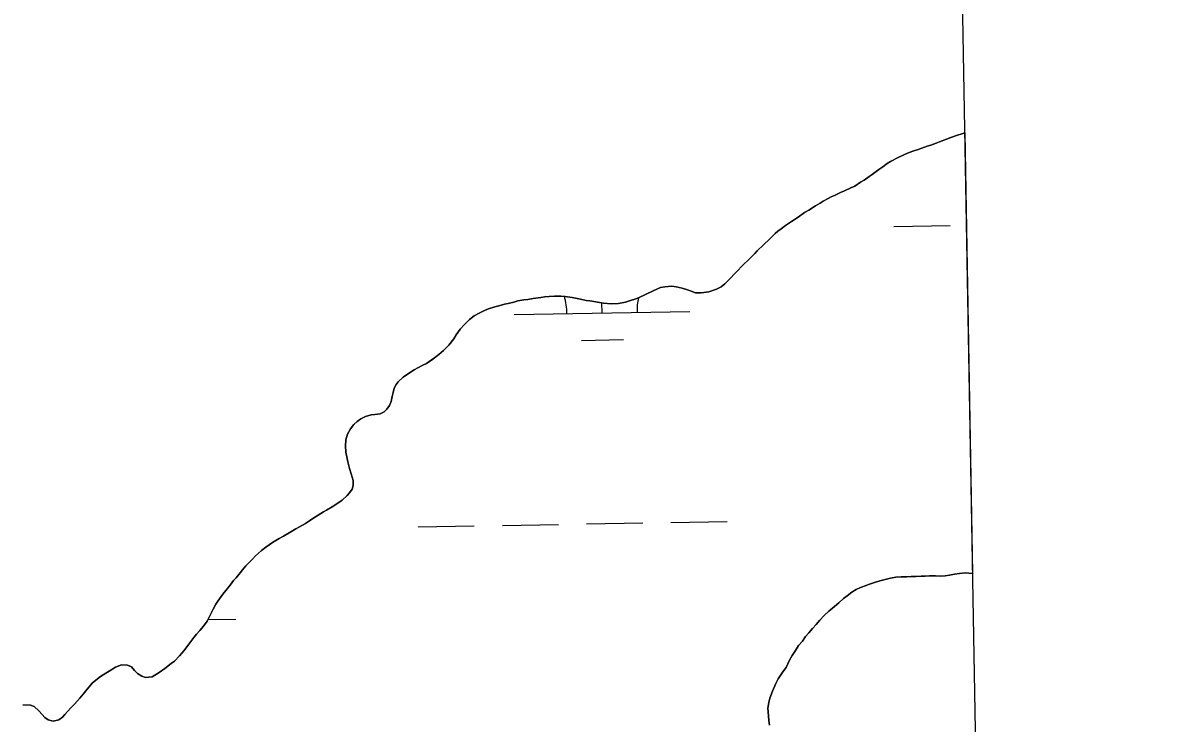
# Model space of a CAD drawing. Extents: x 3887375 to 3925618, y 296674 to 322633.
# Drawn here: x 3922768 to 3923418, y 314131 to 314530 of the extents above; entities that cross this region are included whole.
import ezdxf

# ---------------------------------------------------------------- set-up
doc = ezdxf.new("R2010")
doc.units = 0
for name, color, linetype in [('V-GRID-FRAM', 7, 'Continuous'), ('V-GRID-MAJR', 7, 'Continuous'), ('V-TOPO-SHOR', 7, 'Continuous'), ('V-WETL-SWMP', 7, 'Continuous')]:
    doc.layers.add(name, color=color, linetype=linetype)

msp = doc.modelspace()

# ---------------------------------------------------------------- linework, layer by layer
at = {"layer": 'V-GRID-FRAM'}
msp.add_lwpolyline([(3891343.33, 320285.84), (3923192.81, 320832.52), (3923512.79, 302652.88), (3891647.44, 302105.93), (3891343.33, 320285.84)], dxfattribs=at)
at = {"layer": 'V-GRID-MAJR'}
msp.add_spline([(3891444.7, 314225.88), (3896753.86, 314315.07), (3902063.01, 314405.04), (3907372.14, 314495.79), (3912681.27, 314587.3), (3917990.38, 314679.59), (3923299.47, 314772.65)], degree=3, dxfattribs=at)
at = {"layer": 'V-TOPO-SHOR'}
for points in [[(3923304.85, 314466.92), (3923303.23, 314466.33), (3923300.75, 314465.53), (3923296.9, 314464.2), (3923294.58, 314463.4), (3923290.48, 314461.81), (3923288.6, 314461.02), (3923285.52, 314459.95), (3923283.55, 314459.24), (3923280.47, 314458.18), (3923278.42, 314457.38), (3923275.25, 314456.4), (3923272.25, 314455.25), (3923270.2, 314454.37), (3923266.87, 314452.87), (3923262.52, 314450.5), (3923260.72, 314449.37), (3923258.17, 314447.62), (3923255.86, 314445.96), (3923252.2, 314443.17), (3923250.5, 314441.95), (3923247.6, 314440.03), (3923245.55, 314438.72), (3923242.22, 314436.62), (3923240, 314435.57), (3923236.41, 314433.81), (3923234.19, 314432.84), (3923231.02, 314431.43), (3923228.89, 314430.46), (3923227.01, 314429.58), (3923224.28, 314427.92), (3923222.48, 314426.87), (3923219.93, 314425.3), (3923216, 314422.93), (3923213.61, 314421.45), (3923209.95, 314418.91), (3923206.28, 314416.47), (3923202.7, 314414.11), (3923200.23, 314412.19), (3923198.44, 314410.8), (3923196.91, 314409.49), (3923193.68, 314406.36), (3923190.19, 314403.15), (3923186.7, 314399.67), (3923185.26, 314398.2), (3923183.05, 314395.94), (3923181.52, 314394.37), (3923179.14, 314392.12), (3923177.62, 314390.47), (3923175.92, 314388.73), (3923173.45, 314386.21), (3923171.93, 314384.56), (3923169.8, 314382.39), (3923168.27, 314380.83), (3923166.06, 314379.17)], [(3923166.06, 314379.17), (3923163.49, 314377.77), (3923159.04, 314376.34), (3923154.75, 314375.7), (3923151.49, 314375.83), (3923149.07, 314376.67), (3923147.01, 314377.41), (3923143.99, 314378.41), (3923140.54, 314379.23), (3923138.13, 314379.64), (3923134.01, 314379.25), (3923131.53, 314378.71), (3923127.43, 314376.94), (3923123.07, 314374.83), (3923119.39, 314373.16), (3923117.51, 314372.28), (3923114.6, 314371.3), (3923111.69, 314370.41), (3923107.58, 314369.59), (3923103.54, 314369.46), (3923099.07, 314369.84), (3923096.92, 314370.16), (3923093.65, 314370.73), (3923091.41, 314371.13), (3923089.17, 314371.45), (3923085.98, 314372.1), (3923081.33, 314373.17), (3923077.21, 314373.73), (3923074.8, 314373.78), (3923071.19, 314373.83), (3923068.19, 314373.62), (3923065.44, 314373.42), (3923063.38, 314373.06), (3923059.09, 314372.49), (3923056.01, 314372.03), (3923053.78, 314371.75), (3923050.26, 314371.11), (3923048.03, 314370.48), (3923044.78, 314369.76), (3923042.72, 314369.22), (3923039.47, 314368.41), (3923037.24, 314367.7), (3923033.65, 314366.54), (3923031.34, 314365.66), (3923028.26, 314364.08), (3923025.53, 314362.59), (3923022.8, 314360.58), (3923020, 314357.8), (3923017.45, 314355.03), (3923015.17, 314351.82), (3923013.9, 314349.58), (3923011.02, 314346.02), (3923008.05, 314342.89), (3923005.33, 314340.54), (3923002.85, 314338.63), (3923001.06, 314337.41), (3922998.25, 314335.57), (3922996.2, 314334.52), (3922993.3, 314332.94), (3922991.33, 314331.89), (3922988.69, 314330.23), (3922985.02, 314327.69), (3922982.22, 314325.09), (3922980.95, 314323.44), (3922979.94, 314321.45), (3922979.28, 314318.95), (3922978.79, 314316.71), (3922978.13, 314313.79), (3922977.21, 314311.63), (3922975.77, 314309.55), (3922974.24, 314307.99), (3922972.02, 314306.85), (3922968.94, 314306.39), (3922966.71, 314306.19), (3922963.54, 314305.29), (3922960.89, 314303.98), (3922958.84, 314302.49), (3922956.97, 314300.67), (3922954.94, 314298.33), (3922953.34, 314295.22), (3922952.43, 314291.94), (3922952.12, 314288.59), (3922952.33, 314284.98), (3922953.06, 314281.38), (3922953.51, 314279.41), (3922954.5, 314275.73), (3922955.48, 314272.65), (3922956.55, 314268.88), (3922956.58, 314265.96), (3922956, 314263.8), (3922954.48, 314261.81), (3922953.04, 314260.34), (3922950.32, 314257.64), (3922947.25, 314255.55), (3922944.6, 314253.89), (3922941.45, 314251.96), (3922939.57, 314250.91), (3922935.13, 314248.03), (3922933, 314246.71), (3922929.42, 314244.35), (3922926, 314242.43)], [(3922926, 314242.43), (3922923.87, 314241.2), (3922921.05, 314239.54), (3922916.78, 314237.17), (3922914.48, 314235.86), (3922910.64, 314233.58), (3922906.8, 314230.88), (3922904.42, 314228.87), (3922901.01, 314225.92), (3922899.14, 314224.09), (3922896.85, 314221.75), (3922895.41, 314220.18), (3922893.54, 314217.84), (3922892.1, 314216.2), (3922889.9, 314213.42), (3922888.46, 314211.77), (3922886.42, 314209.26), (3922883.97, 314206.14), (3922882.27, 314204.06), (3922879.48, 314200.08), (3922878.38, 314198.35), (3922876.87, 314195.58), (3922875.86, 314193.68), (3922874.51, 314191), (3922873.33, 314188.76), (3922871.3, 314185.82), (3922869.27, 314183.39), (3922867.4, 314181.22), (3922865.79, 314179.4), (3922863, 314175.59), (3922860.29, 314172.03), (3922857.57, 314168.83), (3922854.77, 314165.96), (3922852.9, 314164.48), (3922849.32, 314161.78), (3922846, 314159.33), (3922841.99, 314156.89), (3922838.21, 314156.59), (3922836.14, 314157.25), (3922833.63, 314158.94), (3922831.98, 314160.64), (3922830.24, 314162.68), (3922828, 314163.69), (3922824.64, 314163.74), (3922821.14, 314162.5), (3922817.64, 314160.22), (3922815.76, 314159), (3922812.69, 314157.08), (3922809.96, 314155.07), (3922807.92, 314153.42), (3922804.36, 314148.91), (3922802.75, 314147), (3922800.8, 314144.83), (3922797.83, 314141.36), (3922795.62, 314139.19), (3922792.31, 314135.46), (3922790.96, 314133.99), (3922789, 314132.42), (3922785.74, 314131.61), (3922782.9, 314132.44), (3922780.99, 314133.79), (3922779.43, 314135.41), (3922777.6, 314137.62), (3922774.91, 314139.99), (3922772.75, 314140.83), (3922768.37, 314141.04)], [(3923193.6, 314129.46), (3923193.32, 314132.04), (3923193.12, 314134.54), (3923192.83, 314136.95), (3923192.72, 314139.01), (3923193.29, 314142.29), (3923193.87, 314144.8), (3923195.37, 314148.87), (3923197.22, 314153.2), (3923198.66, 314155.8), (3923201.29, 314159.88), (3923203.16, 314162.23), (3923204.84, 314166.04), (3923206.62, 314169.08), (3923208.39, 314171.94), (3923210.26, 314174.81), (3923212.39, 314177.33), (3923214.25, 314179.85), (3923216.13, 314182.11), (3923218.17, 314184.46), (3923220.3, 314186.81), (3923222.34, 314189.16), (3923224.81, 314191.86), (3923227.54, 314194.39), (3923229.59, 314196.14), (3923233.09, 314199.19), (3923235.91, 314201.55), (3923237.87, 314203.13), (3923240.52, 314205.14), (3923243.09, 314206.63), (3923245.58, 314207.78), (3923248.07, 314208.84), (3923250.64, 314209.82), (3923253.39, 314210.71), (3923256.48, 314211.6), (3923259.58, 314212.5), (3923262.59, 314213.23), (3923265.6, 314213.69), (3923268.7, 314213.98), (3923271.89, 314214.02), (3923274.39, 314214.04), (3923277.23, 314214.16), (3923279.99, 314214.28), (3923282.31, 314214.39), (3923284.73, 314214.42), (3923288.17, 314214.45), (3923290.94, 314214.31), (3923293.69, 314214.52), (3923296.27, 314214.97), (3923299.11, 314215.44), (3923301.95, 314215.81), (3923305.05, 314216.19), (3923307.21, 314215.96), (3923309.27, 314215.77)]]:
    msp.add_lwpolyline(points, dxfattribs=at)
at = {"layer": 'V-WETL-SWMP'}
for p, q in [((3923303.23, 314466.33), (3923304.85, 314466.92)), ((3923304.85, 314466.92), (3923309.27, 314215.77)), ((3923283.55, 314459.24), (3923285.52, 314459.95)), ((3923285.52, 314459.95), (3923288.6, 314461.02)), ((3923288.6, 314461.02), (3923290.48, 314461.81)), ((3923290.48, 314461.81), (3923294.58, 314463.4)), ((3923294.58, 314463.4), (3923296.9, 314464.2)), ((3923296.9, 314464.2), (3923300.75, 314465.53)), ((3923300.75, 314465.53), (3923303.23, 314466.33)), ((3923266.87, 314452.87), (3923270.2, 314454.37)), ((3923270.2, 314454.37), (3923272.25, 314455.25)), ((3923272.25, 314455.25), (3923275.25, 314456.4)), ((3923275.25, 314456.4), (3923278.42, 314457.38)), ((3923278.42, 314457.38), (3923280.47, 314458.18)), ((3923280.47, 314458.18), (3923283.55, 314459.24)), ((3923255.86, 314445.97), (3923258.16, 314447.62)), ((3923258.16, 314447.62), (3923260.72, 314449.37)), ((3923260.72, 314449.37), (3923262.51, 314450.51)), ((3923262.51, 314450.51), (3923266.87, 314452.87)), ((3923247.6, 314440.03), (3923250.5, 314441.95)), ((3923250.5, 314441.95), (3923252.2, 314443.17)), ((3923252.2, 314443.17), (3923255.86, 314445.97)), ((3923236.41, 314433.81), (3923240, 314435.57)), ((3923240, 314435.57), (3923242.22, 314436.62)), ((3923242.22, 314436.62), (3923245.55, 314438.72)), ((3923245.55, 314438.72), (3923247.6, 314440.03)), ((3923222.48, 314426.87), (3923224.28, 314427.92)), ((3923224.28, 314427.92), (3923227.01, 314429.58)), ((3923227.01, 314429.58), (3923228.89, 314430.46)), ((3923228.89, 314430.46), (3923231.02, 314431.43)), ((3923231.02, 314431.43), (3923234.19, 314432.84)), ((3923234.19, 314432.84), (3923236.41, 314433.81)), ((3923209.95, 314418.91), (3923213.61, 314421.45)), ((3923213.61, 314421.45), (3923216, 314422.93)), ((3923216, 314422.93), (3923219.93, 314425.29)), ((3923219.93, 314425.29), (3923222.48, 314426.87)), ((3923202.7, 314414.11), (3923206.28, 314416.47)), ((3923206.28, 314416.47), (3923209.95, 314418.91)), ((3923193.68, 314406.36), (3923196.91, 314409.49)), ((3923196.91, 314409.49), (3923198.44, 314410.8)), ((3923198.44, 314410.8), (3923200.23, 314412.19)), ((3923200.23, 314412.19), (3923202.7, 314414.11)), ((3923264.53, 314413.6), (3923296.52, 314414.15)), ((3923186.71, 314399.67), (3923190.19, 314403.15)), ((3923190.19, 314403.15), (3923193.68, 314406.36)), ((3923181.52, 314394.37), (3923183.05, 314395.94)), ((3923183.05, 314395.94), (3923185.26, 314398.2)), ((3923185.26, 314398.2), (3923186.71, 314399.67)), ((3923173.45, 314386.21), (3923175.92, 314388.73)), ((3923175.92, 314388.73), (3923177.62, 314390.47)), ((3923177.62, 314390.47), (3923179.14, 314392.12)), ((3923179.14, 314392.12), (3923181.52, 314394.37)), ((3923168.27, 314380.83), (3923169.8, 314382.39)), ((3923169.8, 314382.39), (3923171.93, 314384.56)), ((3923171.93, 314384.56), (3923173.45, 314386.21)), ((3923123.07, 314374.83), (3923127.42, 314376.94)), ((3923127.42, 314376.94), (3923131.53, 314378.7)), ((3923131.53, 314378.7), (3923134.01, 314379.25)), ((3923134.01, 314379.25), (3923138.13, 314379.64)), ((3923138.13, 314379.64), (3923140.54, 314379.23)), ((3923140.54, 314379.23), (3923143.99, 314378.41)), ((3923143.99, 314378.41), (3923147, 314377.41)), ((3923147, 314377.41), (3923149.08, 314376.66)), ((3923149.08, 314376.66), (3923151.49, 314375.83)), ((3923151.49, 314375.83), (3923154.76, 314375.7)), ((3923154.76, 314375.7), (3923159.04, 314376.34)), ((3923159.04, 314376.34), (3923163.5, 314377.77)), ((3923163.5, 314377.77), (3923166.06, 314379.17)), ((3923166.06, 314379.17), (3923168.27, 314380.83)), ((3923039.47, 314368.41), (3923042.72, 314369.22)), ((3923042.72, 314369.22), (3923044.78, 314369.76)), ((3923044.78, 314369.76), (3923048.03, 314370.48)), ((3923048.03, 314370.48), (3923050.26, 314371.11)), ((3923050.26, 314371.11), (3923053.78, 314371.75)), ((3923053.78, 314371.75), (3923056.01, 314372.03)), ((3923056.01, 314372.03), (3923059.09, 314372.49)), ((3923059.09, 314372.49), (3923063.38, 314373.06)), ((3923063.38, 314373.06), (3923065.44, 314373.42)), ((3923065.44, 314373.42), (3923068.19, 314373.62)), ((3923068.19, 314373.62), (3923071.19, 314373.83)), ((3923071.19, 314373.83), (3923074.8, 314373.78)), ((3923074.8, 314373.78), (3923077.21, 314373.73)), ((3923077.21, 314373.73), (3923081.33, 314373.17)), ((3923081.33, 314373.17), (3923085.99, 314372.1)), ((3923085.99, 314372.1), (3923089.17, 314371.45)), ((3923089.17, 314371.45), (3923091.41, 314371.13)), ((3923091.41, 314371.13), (3923093.65, 314370.73)), ((3923093.65, 314370.73), (3923096.92, 314370.16)), ((3923096.92, 314370.16), (3923099.07, 314369.84)), ((3923098.29, 314364.31), (3923098.19, 314369.97)), ((3923099.07, 314369.84), (3923103.54, 314369.46)), ((3923103.54, 314369.46), (3923107.58, 314369.59)), ((3923107.58, 314369.59), (3923111.69, 314370.41)), ((3923111.69, 314370.41), (3923114.6, 314371.3)), ((3923114.6, 314371.3), (3923117.51, 314372.28)), ((3923117.51, 314372.28), (3923119.39, 314373.16)), ((3923119.39, 314373.16), (3923123.07, 314374.83)), ((3923022.8, 314360.58), (3923025.53, 314362.59)), ((3923025.53, 314362.59), (3923028.26, 314364.08)), ((3923028.26, 314364.08), (3923031.34, 314365.66)), ((3923031.34, 314365.66), (3923033.65, 314366.54)), ((3923033.65, 314366.54), (3923037.24, 314367.7)), ((3923037.24, 314367.7), (3923039.47, 314368.41)), ((3923048.29, 314363.45), (3923148.28, 314365.17)), ((3923017.45, 314355.03), (3923020, 314357.8)), ((3923020, 314357.8), (3923022.8, 314360.58)), ((3923011.02, 314346.02), (3923013.9, 314349.58)), ((3923013.9, 314349.58), (3923015.17, 314351.82)), ((3923015.17, 314351.82), (3923017.45, 314355.03)), ((3923008.05, 314342.89), (3923011.02, 314346.02)), ((3923086.55, 314348.67), (3923110.55, 314349.08)), ((3922998.25, 314335.57), (3923001.07, 314337.41)), ((3923001.07, 314337.41), (3923002.86, 314338.63)), ((3923002.86, 314338.63), (3923005.33, 314340.55)), ((3923005.33, 314340.55), (3923008.05, 314342.89)), ((3922985.02, 314327.69), (3922988.69, 314330.23)), ((3922988.69, 314330.23), (3922991.33, 314331.89)), ((3922991.33, 314331.89), (3922993.3, 314332.94)), ((3922993.3, 314332.94), (3922996.2, 314334.52)), ((3922996.2, 314334.52), (3922998.25, 314335.57)), ((3922980.95, 314323.44), (3922982.22, 314325.09)), ((3922982.22, 314325.09), (3922985.02, 314327.69)), ((3922978.79, 314316.71), (3922979.28, 314318.95)), ((3922979.28, 314318.95), (3922979.94, 314321.45)), ((3922979.94, 314321.45), (3922980.95, 314323.44)), ((3922975.77, 314309.55), (3922977.21, 314311.63)), ((3922977.21, 314311.63), (3922978.13, 314313.79)), ((3922978.13, 314313.79), (3922978.79, 314316.71)), ((3922958.84, 314302.49), (3922960.89, 314303.98)), ((3922960.89, 314303.98), (3922963.54, 314305.29)), ((3922963.54, 314305.29), (3922966.71, 314306.19)), ((3922966.71, 314306.19), (3922968.94, 314306.38)), ((3922968.94, 314306.38), (3922972.02, 314306.85)), ((3922972.02, 314306.85), (3922974.24, 314307.99)), ((3922974.24, 314307.99), (3922975.77, 314309.55)), ((3922953.34, 314295.22), (3922954.94, 314298.33)), ((3922954.94, 314298.33), (3922956.97, 314300.67)), ((3922956.97, 314300.67), (3922958.84, 314302.49)), ((3922952.12, 314288.59), (3922952.43, 314291.94)), ((3922952.43, 314291.94), (3922953.34, 314295.22)), ((3922952.33, 314284.98), (3922952.12, 314288.59)), ((3922953.06, 314281.38), (3922952.33, 314284.98)), ((3922953.51, 314279.41), (3922953.06, 314281.38)), ((3922954.5, 314275.73), (3922953.51, 314279.41)), ((3922955.48, 314272.65), (3922954.5, 314275.73)), ((3922956.55, 314268.88), (3922955.48, 314272.65)), ((3922956, 314263.8), (3922956.58, 314265.96)), ((3922956.58, 314265.96), (3922956.55, 314268.88)), ((3922950.32, 314257.64), (3922953.04, 314260.34)), ((3922953.04, 314260.34), (3922954.48, 314261.81)), ((3922954.48, 314261.81), (3922956, 314263.8)), ((3922941.45, 314251.96), (3922944.6, 314253.89)), ((3922944.6, 314253.89), (3922947.25, 314255.55)), ((3922947.25, 314255.55), (3922950.32, 314257.64)), ((3922929.42, 314244.35), (3922933, 314246.71)), ((3922933, 314246.71), (3922935.13, 314248.03)), ((3922935.13, 314248.03), (3922939.57, 314250.91)), ((3922939.57, 314250.91), (3922941.45, 314251.96)), ((3922916.78, 314237.17), (3922921.05, 314239.54)), ((3922921.05, 314239.54), (3922923.87, 314241.2)), ((3922923.87, 314241.2), (3922926, 314242.43)), ((3922926, 314242.43), (3922929.42, 314244.35)), ((3922993.52, 314242.42), (3923025.51, 314242.97)), ((3923041.51, 314243.24), (3923073.51, 314243.79)), ((3923089.5, 314244.07), (3923121.5, 314244.62)), ((3923137.5, 314244.89), (3923169.49, 314245.44)), ((3922906.8, 314230.88), (3922910.64, 314233.58)), ((3922910.64, 314233.58), (3922914.48, 314235.86)), ((3922914.48, 314235.86), (3922916.78, 314237.17)), ((3922901.01, 314225.92), (3922904.42, 314228.87)), ((3922904.42, 314228.87), (3922906.8, 314230.88)), ((3922893.54, 314217.84), (3922895.41, 314220.18)), ((3922895.41, 314220.18), (3922896.85, 314221.75)), ((3922896.85, 314221.75), (3922899.14, 314224.09)), ((3922899.14, 314224.09), (3922901.01, 314225.92)), ((3922888.46, 314211.77), (3922889.9, 314213.42)), ((3922889.9, 314213.42), (3922892.1, 314216.2)), ((3922892.1, 314216.2), (3922893.54, 314217.84)), ((3923262.59, 314213.23), (3923259.58, 314212.5)), ((3923265.6, 314213.69), (3923262.59, 314213.23)), ((3923268.7, 314213.98), (3923265.6, 314213.69)), ((3923271.89, 314214.02), (3923268.7, 314213.98)), ((3923274.39, 314214.04), (3923271.89, 314214.02)), ((3923277.23, 314214.16), (3923274.39, 314214.04)), ((3923279.99, 314214.28), (3923277.23, 314214.16)), ((3923282.31, 314214.39), (3923279.99, 314214.28)), ((3923284.73, 314214.42), (3923282.31, 314214.39)), ((3923288.18, 314214.46), (3923284.73, 314214.42)), ((3923290.94, 314214.31), (3923288.18, 314214.46)), ((3923293.69, 314214.52), (3923290.94, 314214.31)), ((3923296.27, 314214.97), (3923293.69, 314214.52)), ((3923299.11, 314215.44), (3923296.27, 314214.97)), ((3923301.95, 314215.81), (3923299.11, 314215.44)), ((3923305.05, 314216.19), (3923301.95, 314215.81)), ((3923307.21, 314215.96), (3923305.05, 314216.19)), ((3923309.27, 314215.77), (3923307.21, 314215.96)), ((3922883.97, 314206.14), (3922886.42, 314209.26)), ((3922886.42, 314209.26), (3922888.46, 314211.77)), ((3923243.09, 314206.63), (3923240.52, 314205.14)), ((3923245.58, 314207.78), (3923243.09, 314206.63)), ((3923248.07, 314208.84), (3923245.58, 314207.78)), ((3923250.64, 314209.82), (3923248.07, 314208.84)), ((3923253.39, 314210.71), (3923250.64, 314209.82)), ((3923256.48, 314211.61), (3923253.39, 314210.71)), ((3923259.58, 314212.5), (3923256.48, 314211.61)), ((3922878.38, 314198.35), (3922879.48, 314200.08)), ((3922879.48, 314200.08), (3922882.27, 314204.06)), ((3922882.27, 314204.06), (3922883.97, 314206.14)), ((3923235.91, 314201.55), (3923233.09, 314199.19)), ((3923237.87, 314203.13), (3923235.91, 314201.55)), ((3923240.52, 314205.14), (3923237.87, 314203.13)), ((3922874.51, 314191), (3922875.86, 314193.68)), ((3922875.86, 314193.68), (3922876.87, 314195.58)), ((3922876.87, 314195.58), (3922878.38, 314198.35)), ((3923227.54, 314194.39), (3923224.81, 314191.86)), ((3923229.59, 314196.14), (3923227.54, 314194.39)), ((3923233.09, 314199.19), (3923229.59, 314196.14)), ((3922871.3, 314185.82), (3922873.33, 314188.76)), ((3922873.33, 314188.76), (3922874.51, 314191)), ((3922873.78, 314189.62), (3922889.81, 314189.89)), ((3923222.34, 314189.16), (3923220.3, 314186.81)), ((3923224.81, 314191.86), (3923222.34, 314189.16)), ((3922865.79, 314179.4), (3922867.4, 314181.22)), ((3922867.4, 314181.22), (3922869.27, 314183.39)), ((3922869.27, 314183.39), (3922871.3, 314185.82)), ((3923216.12, 314182.11), (3923214.25, 314179.85)), ((3923218.17, 314184.46), (3923216.12, 314182.11)), ((3923220.3, 314186.81), (3923218.17, 314184.46)), ((3922860.29, 314172.03), (3922863, 314175.59)), ((3922863, 314175.59), (3922865.79, 314179.4)), ((3923210.26, 314174.81), (3923208.39, 314171.94)), ((3923212.39, 314177.33), (3923210.26, 314174.81)), ((3923214.25, 314179.85), (3923212.39, 314177.33)), ((3922854.77, 314165.96), (3922857.58, 314168.83)), ((3922857.58, 314168.83), (3922860.29, 314172.03)), ((3923206.61, 314169.08), (3923204.84, 314166.04)), ((3923208.39, 314171.94), (3923206.61, 314169.08)), ((3922817.64, 314160.22), (3922821.14, 314162.5)), ((3922821.14, 314162.5), (3922824.64, 314163.74)), ((3922824.64, 314163.74), (3922828, 314163.69)), ((3922828, 314163.69), (3922830.24, 314162.68)), ((3922830.24, 314162.68), (3922831.98, 314160.64)), ((3922846, 314159.33), (3922849.32, 314161.78)), ((3922849.32, 314161.78), (3922852.9, 314164.48)), ((3922852.9, 314164.48), (3922854.77, 314165.96)), ((3923203.16, 314162.23), (3923201.29, 314159.88)), ((3923204.84, 314166.04), (3923203.16, 314162.23)), ((3922807.92, 314153.42), (3922809.96, 314155.07)), ((3922809.96, 314155.07), (3922812.69, 314157.08)), ((3922812.69, 314157.08), (3922815.76, 314159)), ((3922815.76, 314159), (3922817.64, 314160.22)), ((3922831.98, 314160.64), (3922833.63, 314158.94)), ((3922833.63, 314158.94), (3922836.14, 314157.25)), ((3922836.14, 314157.25), (3922838.21, 314156.59)), ((3922838.21, 314156.59), (3922841.99, 314156.89)), ((3922841.99, 314156.89), (3922846, 314159.33)), ((3923198.66, 314155.8), (3923197.22, 314153.2)), ((3923201.29, 314159.88), (3923198.66, 314155.8)), ((3922802.75, 314147), (3922804.36, 314148.91)), ((3922804.36, 314148.91), (3922807.92, 314153.42)), ((3923195.37, 314148.87), (3923193.87, 314144.8)), ((3923197.22, 314153.2), (3923195.37, 314148.87)), ((3922797.83, 314141.36), (3922800.8, 314144.83)), ((3922800.8, 314144.83), (3922802.75, 314147)), ((3923193.29, 314142.29), (3923192.72, 314139.01)), ((3923193.87, 314144.8), (3923193.29, 314142.29)), ((3922768.37, 314141.04), (3922772.75, 314140.83)), ((3922772.75, 314140.83), (3922774.91, 314139.99)), ((3922774.91, 314139.99), (3922777.6, 314137.62)), ((3922777.6, 314137.62), (3922779.43, 314135.41)), ((3922779.43, 314135.41), (3922780.99, 314133.79)), ((3922790.95, 314133.99), (3922792.31, 314135.46)), ((3922792.31, 314135.46), (3922795.62, 314139.19)), ((3922795.62, 314139.19), (3922797.83, 314141.36)), ((3923192.72, 314139.01), (3923192.83, 314136.95)), ((3923192.83, 314136.95), (3923193.12, 314134.54)), ((3922780.99, 314133.79), (3922782.9, 314132.44)), ((3922782.9, 314132.44), (3922785.74, 314131.61)), ((3922785.74, 314131.61), (3922789, 314132.42)), ((3922789, 314132.42), (3922790.95, 314133.99)), ((3923193.12, 314134.54), (3923193.32, 314132.04)), ((3923193.32, 314132.04), (3923193.6, 314129.46))]:
    msp.add_line(p, q, dxfattribs=at)
for centre, start, end in [((3923043.04, 314363.83), 0.21154, 16.31199), ((3923153.51, 314365.73), 168.119, 181.75519)]:
    msp.add_arc(centre, 35.25, start, end, dxfattribs=at)

doc.saveas('drawing.dxf')
